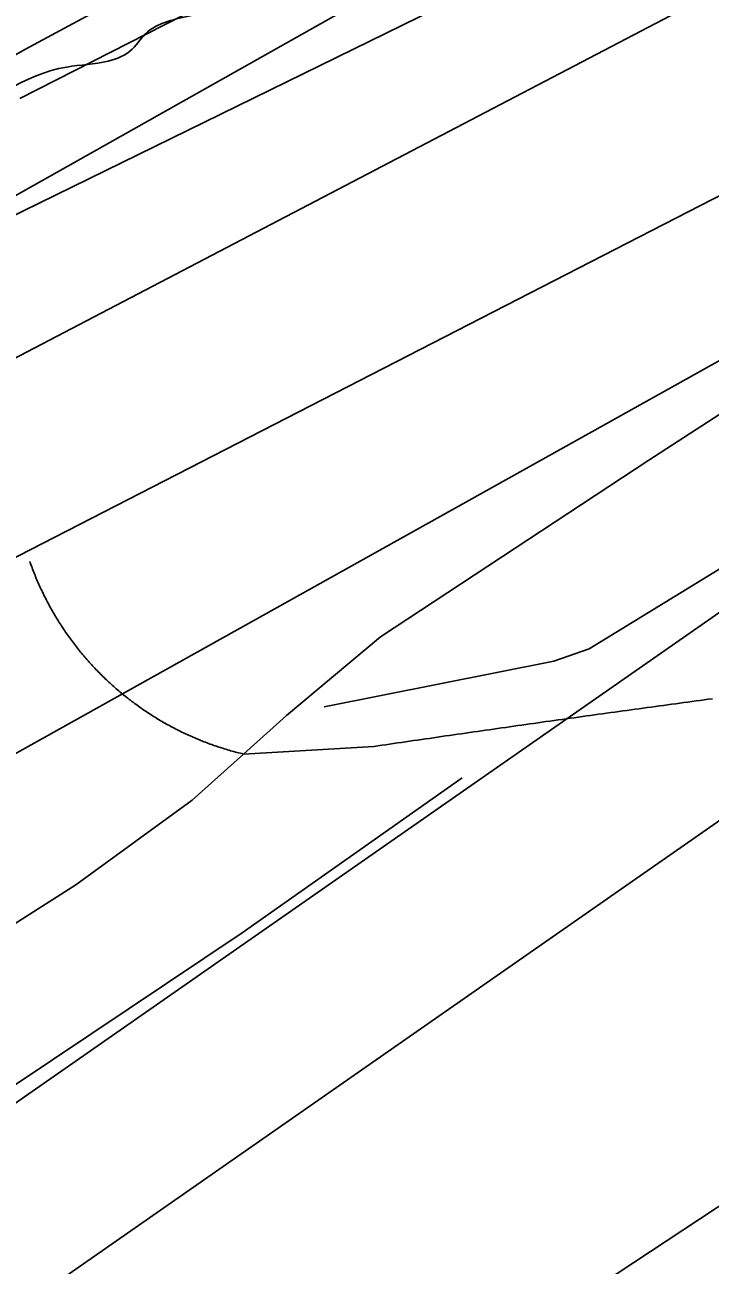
# Model space of a CAD drawing. Extents: x 3445503 to 3483459, y 540493 to 566012.
# Drawn here: x 3456759.5 to 3456879.9, y 548333 to 548550.7 of the extents above; entities that cross this region are included whole.
import ezdxf

# ---------------------------------------------------------------- set-up
doc = ezdxf.new("R2010")
doc.units = 0
for name, color, linetype in [('V-FLOD-BASE', 7, 'Continuous'), ('V-LEVE-TOET', 7, 'Continuous'), ('V-RIVR-EDGE', 7, 'Continuous'), ('V-ROAD-CNTR', 7, 'Continuous'), ('V-RRAP-FSHR', 7, 'Continuous'), ('V-RRAP-RVMT', 7, 'Continuous'), ('V-SURV-LINE', 7, 'Continuous'), ('V-TOPO-DPTH', 7, 'Continuous'), ('V-TOPO-MINR', 7, 'Continuous'), ('V-TOPO-WATR', 7, 'Continuous')]:
    doc.layers.add(name, color=color, linetype=linetype)

msp = doc.modelspace()

# ---------------------------------------------------------------- linework, layer by layer
at = {"layer": 'V-FLOD-BASE'}
for points in [[(3456812.1, 548431.01), (3456852.4, 548439.08), (3456858.61, 548441.23), (3456909.68, 548472.45), (3456978.66, 548517.71), (3456996.81, 548528.66), (3457016.63, 548538.18), (3457045.43, 548546.99), (3457098.9, 548552.89), (3457171.46, 548557.92), (3457266.76, 548562.03), (3457372.46, 548566.53), (3457477.32, 548570.49), (3457576.82, 548573.69), (3457666.73, 548574.79), (3457771.56, 548576.78), (3457860.34, 548577.06), (3457926.62, 548576.01), (3458026.61, 548574.7), (3458028.74, 548602.2)], [(3456227.42, 547807.33), (3456291.04, 547851.27), (3456348.67, 547889.13), (3456404.07, 547928.15), (3456438.46, 547952.88), (3456458.1, 547969.43), (3456470.12, 547983), (3456482.25, 548003.88), (3456493.9, 548029.82), (3456516.04, 548097.18), (3456536.48, 548163.72), (3456548.5, 548195.27), (3456555.77, 548211.45), (3456565.84, 548226.18), (3456579.86, 548242.25), (3456606.3, 548262.06), (3456669.06, 548304.61), (3456737.79, 548351.28), (3456797.7, 548391.35), (3456836.34, 548418.55)]]:
    msp.add_lwpolyline(points, dxfattribs=at)
at = {"layer": 'V-LEVE-TOET'}
for points in [[(3456505.54, 548166.63), (3456523.14, 548214.1), (3456531.9, 548235.02), (3456546.26, 548254.74), (3456569.3, 548273.19), (3456635.96, 548314.26), (3456710.31, 548362.8), (3456768.48, 548399.79), (3456788.94, 548414.64), (3456797.93, 548422.75), (3456805.46, 548429.54), (3456821.97, 548443.32), (3456869.09, 548474.31), (3456945.71, 548523.94), (3456979.16, 548543.91), (3457013.11, 548559.1), (3457040.77, 548567.37), (3457083.3, 548574.84)], [(3456405.4, 547810.56), (3456466.66, 547848.9), (3456497.04, 547870.32), (3456523.19, 547890.41), (3456532.03, 547898.69), (3456546.62, 547915.59), (3456556.17, 547933.41), (3456574.2, 547973), (3456593.33, 548028.01), (3456609.84, 548077.73), (3456623.97, 548118.79), (3456633, 548139.7), (3456639.95, 548152.51), (3456665.38, 548180.46), (3456701.92, 548217.79), (3456750.28, 548257.46), (3456817.24, 548301.05), (3456892.44, 548350.68), (3456961.98, 548397.59), (3456993.79, 548420.68), (3457027.3, 548444.29), (3457050.98, 548461.2), (3457069.62, 548474.51)]]:
    msp.add_lwpolyline(points, dxfattribs=at)
at = {"layer": 'V-RIVR-EDGE'}
msp.add_spline([(3457863.5, 548983.44), (3457817.44, 548968.66), (3457802.12, 548960.7), (3457767.68, 548948.62), (3457731.48, 548932.03), (3457708.16, 548919.92), (3457702.22, 548907.76), (3457696.63, 548893.52), (3457692.42, 548877.54), (3457690.67, 548875.46), (3457688.95, 548882.77), (3457682.71, 548888), (3457675.41, 548890.1), (3457672.28, 548889.76), (3457669.15, 548886.29), (3457659.75, 548881.8), (3457640.61, 548872.81), (3457631.21, 548868.66), (3457618.34, 548865.21), (3457614.87, 548866.96), (3457612.43, 548865.23), (3457609.99, 548862.8), (3457605.46, 548857.94), (3457597.11, 548854.49), (3457585.62, 548850), (3457581.8, 548851.4), (3457575.19, 548847.94), (3457552.57, 548838.95), (3457523.35, 548829.99), (3457494.47, 548821.37), (3457480.21, 548818.28), (3457458.65, 548813.81), (3457442.3, 548807.59), (3457428.04, 548804.85), (3457409.6, 548800.37), (3457393.95, 548796.94), (3457376.56, 548792.81), (3457356.38, 548788.69), (3457340.38, 548784.9), (3457318.46, 548774.53), (3457282.62, 548763.14), (3457272.18, 548757.26), (3457258.61, 548753.12), (3457234.96, 548746.58), (3457211.64, 548735.51), (3457178.23, 548721.34), (3457160.48, 548713.04), (3457150.74, 548710.28), (3457138.92, 548708.92), (3457133.01, 548708.59), (3457123.96, 548706.52), (3457117, 548701.33), (3457101.68, 548690.94), (3457094.36, 548684), (3457088.79, 548681.58), (3457084.28, 548684.37), (3457080.1, 548683.34), (3457066.53, 548675.73), (3457054, 548670.54), (3457041.13, 548666.4), (3457034.86, 548663.64), (3457030.68, 548658.09), (3457025.11, 548655.32), (3457016.07, 548653.95), (3456990.32, 548646.02), (3456984.06, 548644.3), (3456981.27, 548639.78), (3456973.96, 548638.06), (3456959.69, 548631.49), (3456940.91, 548624.59), (3456930.12, 548621.83), (3456905.41, 548610.42), (3456885.58, 548603.17), (3456858.09, 548591.07), (3456833.02, 548577.58), (3456810.74, 548562.34), (3456791.94, 548553), (3456783.59, 548550.93), (3456781.16, 548549.55), (3456778.37, 548546.43), (3456774.19, 548544.35), (3456766.89, 548543.32), (3456746.35, 548533.29), (3456727.9, 548523.61), (3456715.72, 548515.99), (3456704.94, 548513.93), (3456691.37, 548509.44), (3456678.49, 548503.91), (3456658.31, 548495.62), (3456640.21, 548485.58), (3456625.58, 548475.89), (3456609.92, 548467.23), (3456602.96, 548463.08), (3456594.95, 548459.97), (3456583.81, 548452), (3456563.63, 548444.75), (3456558.75, 548442.33), (3456555.62, 548438.86), (3456546.91, 548431.93), (3456540.64, 548426.73), (3456538.54, 548423.26), (3456538.19, 548420.13), (3456534.36, 548419.8), (3456524.62, 548415.65), (3456518.01, 548413.58), (3456517.3, 548408.02), (3456502.35, 548404.93), (3456494.69, 548400.77), (3456476.93, 548387.61), (3456472.05, 548382.06), (3456471.68, 548376.5), (3456469.94, 548374.41), (3456465.08, 548376.86), (3456461.61, 548378.95), (3456453.6, 548374.46), (3456443.15, 548366.83), (3456436.53, 548360.59), (3456426.08, 548350.19), (3456413.2, 548341.88), (3456403.44, 548333.21), (3456403.08, 548329.39), (3456399.25, 548326.27), (3456385.32, 548316.92), (3456350.52, 548300.66), (3456316.06, 548282.33), (3456280.56, 548264.68), (3456259.31, 548249.09), (3456242.6, 548238.01), (3456225.88, 548225.88), (3456215.09, 548219.31), (3456210.92, 548218.27), (3456207.44, 548216.2), (3456199.77, 548208.91), (3456191.41, 548204.07), (3456188.27, 548196.43), (3456178.85, 548184.63), (3456172.23, 548179.43), (3456163.54, 548177.72), (3456156.58, 548173.56), (3456138.11, 548156.92), (3456111.99, 548136.82), (3456109.19, 548131.27), (3456110.92, 548125.7), (3456109.52, 548121.88), (3456101.86, 548117.38), (3456098.03, 548117.04), (3456095.96, 548120.18), (3456090.39, 548120.19), (3456087.95, 548118.11), (3456087.6, 548114.64), (3456089.67, 548110.81), (3456087.93, 548109.07), (3456081.32, 548104.22), (3456078.87, 548101.1), (3456071.9, 548092.77), (3456063.2, 548086.89), (3456046.14, 548076.5), (3456032.21, 548068.19), (3456019.67, 548059.18), (3456011.66, 548050.86), (3456004, 548047.05), (3455994.6, 548042.21), (3455984.85, 548034.59), (3455970.92, 548024.89), (3455942.36, 548001.67), (3455925.63, 547985.02), (3455888, 547951.4), (3455859.78, 547925.05), (3455831.2, 547897.31), (3455795.68, 547869.93), (3455772.69, 547850.87), (3455751.08, 547830.06), (3455739.93, 547820.36), (3455732.96, 547813.42), (3455726.69, 547806.83), (3455720.08, 547803.37), (3455716.94, 547799.21), (3455712.06, 547794.35), (3455707.19, 547792.63), (3455704.75, 547788.81), (3455704.74, 547786.03), (3455698.83, 547785), (3455689.07, 547777.72), (3455682.8, 547771.83), (3455681.75, 547766.62), (3455680.69, 547760.71), (3455676.86, 547758.63), (3455672.35, 547762.47), (3455669.56, 547759.35), (3455651.44, 547743.05), (3455646.21, 547734.72), (3455640.97, 547725), (3455639.91, 547719.44), (3455637.47, 547716.67), (3455633.3, 547714.59), (3455630.51, 547713.9), (3455628.42, 547711.13), (3455627.72, 547706.96), (3455625.97, 547701.75), (3455612.38, 547691.01), (3455586.95, 547668.82), (3455568.13, 547649.75), (3455560.11, 547641.08), (3455557.32, 547635.17), (3455554.87, 547629.27), (3455551.39, 547626.15), (3455546.52, 547624.77), (3455537.12, 547622.01), (3455533.99, 547619.24), (3455531.89, 547615.77), (3455527.7, 547608.13), (3455520.38, 547600.85), (3455503.66, 547587.68), (3455484.86, 547575.91), (3455468.84, 547563.43), (3455457, 547556.16), (3455434.72, 547543.01), (3455434.37, 547542.31), (3455433.68, 547540.92), (3455432.97, 547536.06), (3455431.22, 547533.63), (3455427.05, 547534.33), (3455422.88, 547532.95), (3455408.6, 547523.95), (3455399.2, 547518.06), (3455395.03, 547516.34), (3455391.54, 547511.83), (3455385.62, 547505.93), (3455380.74, 547503.16), (3455373.09, 547500.05), (3455368.2, 547494.15), (3455365.07, 547491.38), (3455357.76, 547487.58), (3455349.05, 547480.64), (3455342.1, 547480.31), (3455335.84, 547478.94), (3455326.78, 547472.01), (3455309.38, 547463.71), (3455304.16, 547461.98), (3455300.32, 547457.13), (3455295.45, 547452.62), (3455280.83, 547443.96), (3455275.25, 547439.11), (3455272.8, 547433.55), (3455267.93, 547430.09), (3455263.07, 547431.49), (3455257.85, 547431.51), (3455252.98, 547429.78), (3455233.48, 547416.97), (3455216.42, 547405.19), (3455207.71, 547399.3), (3455198.31, 547391.68), (3455194.13, 547387.86), (3455188.19, 547378.84), (3455176, 547368.09), (3455163.46, 547359.43), (3455159.28, 547355.62), (3455156.14, 547351.11), (3455152.66, 547349.03), (3455147.79, 547348.69), (3455143.96, 547345.92), (3455127.59, 547332.06), (3455120.97, 547327.55), (3455111.92, 547319.58), (3455097.98, 547307.8), (3455086.12, 547292.18), (3455071.5, 547281.79), (3455061.39, 547271.73), (3455057.55, 547265.14), (3455056.84, 547257.49), (3455044.3, 547250.22), (3455035.6, 547244.68), (3455007.73, 547222.5), (3454989.62, 547206.21), (3454980.21, 547197.19), (3454971.15, 547190.96), (3454953.72, 547170.14), (3454941.17, 547156.27), (3454928.29, 547146.22), (3454914.36, 547136.17), (3454901.83, 547130.29), (3454894.17, 547128.92), (3454889.64, 547123.02), (3454885.81, 547118.86), (3454878.15, 547115.75), (3454871.54, 547111.6), (3454866.65, 547105.7), (3454853.42, 547094.96), (3454836.01, 547084.92), (3454794.93, 547060.34), (3454775.78, 547046.48), (3454768.12, 547043.37), (3454766.03, 547042.33), (3454765.33, 547039.55), (3454764.63, 547037.82), (3454754.54, 547033.32), (3454745.49, 547027.78), (3454732.6, 547018.78), (3454704.75, 547000.42), (3454687.34, 546990.38), (3454661.57, 546972.72), (3454600.29, 546931.5), (3454566.5, 546905.51), (3454551.88, 546896.16), (3454544.22, 546890.62), (3454540.73, 546885.06), (3454535.49, 546878.47), (3454525.05, 546873.98), (3454519.83, 546871.21), (3454512.52, 546865.67), (3454509.04, 546863.94), (3454507.64, 546859.07), (3454504.15, 546854.22), (3454497.89, 546854.23), (3454492.32, 546851.81), (3454487.45, 546847.65), (3454481.16, 546836.89), (3454475.58, 546829.95), (3454466.53, 546824.76), (3454459.21, 546817.48), (3454445.64, 546809.52), (3454438.31, 546799.1), (3454430.29, 546789.39), (3454418.8, 546782.81), (3454407.67, 546779.71), (3454394.43, 546768.97), (3454388.5, 546760.29), (3454381.88, 546751.62), (3454374.21, 546745.03), (3454365.51, 546742.62), (3454357.85, 546735.69), (3454348.44, 546726.32), (3454339.39, 546720.09), (3454329.98, 546712.12), (3454321.62, 546705.18), (3454311.52, 546695.48), (3454298.63, 546684.73), (3454292.71, 546681.27), (3454288.89, 546681.97), (3454284.36, 546681.29), (3454283.66, 546679.21), (3454283.3, 546671.91), (3454281.2, 546667.39), (3454257.18, 546652.85), (3454236.29, 546638.3), (3454219.56, 546622.35), (3454209.11, 546612.3), (3454190.28, 546592.53), (3454175.65, 546577.96), (3454164.84, 546565.82), (3454160.32, 546563.4), (3454156.15, 546563.76), (3454151.62, 546561.34), (3454148.14, 546559.61), (3454133.51, 546546.09), (3454102.5, 546519.05), (3454096.23, 546515.94), (3454092.4, 546512.12), (3454086.13, 546505.53), (3454079.15, 546495.81), (3454067.99, 546482.98), (3454055.1, 546469.8), (3454040.81, 546455.93), (3454027.93, 546447.27), (3454012.95, 546435.14), (3453974.28, 546400.13), (3453969.39, 546393.53), (3453968.69, 546390.41), (3453968.33, 546386.93), (3453963.45, 546381.03), (3453948.12, 546364.04), (3453931.73, 546346.7), (3453925.47, 546344.63), (3453916.77, 546339.09), (3453902.84, 546331.13), (3453885.77, 546314.13), (3453868.69, 546296.1), (3453855.43, 546277.01), (3453829.27, 546239.88), (3453825.07, 546231.9), (3453825.07, 546228.77), (3453825.06, 546225.99), (3453824.36, 546224.6), (3453819.15, 546224.26), (3453815.32, 546222.88), (3453811.13, 546217.68), (3453801.36, 546202.06), (3453785.31, 546179.15), (3453759.16, 546146.89), (3453726.4, 546113.6), (3453681.81, 546074.77), (3453648.37, 546047.39), (3453614.59, 546023.84), (3453592.32, 546013.12), (3453571.08, 545999.61), (3453548.78, 545978.11), (3453537.97, 545968.06), (3453529.26, 545959.39), (3453525.44, 545959.05), (3453521.6, 545955.58), (3453517.42, 545950.73), (3453513.59, 545946.22), (3453508.71, 545944.14), (3453506.62, 545941.02), (3453505.22, 545937.89), (3453495.82, 545932.01), (3453490.94, 545926.46), (3453484.31, 545918.13), (3453481.19, 545917.79), (3453476.66, 545916.06), (3453470.04, 545909.82), (3453466.25, 545904.68)], degree=3, dxfattribs=at)
at = {"layer": 'V-ROAD-CNTR'}
for points in [[(3456760.4, 548456.57), (3456760.5, 548456.3), (3456760.6, 548456.02), (3456760.7, 548455.75), (3456760.8, 548455.48), (3456760.9, 548455.2), (3456761, 548454.93), (3456761.11, 548454.66), (3456761.22, 548454.39), (3456761.33, 548454.12), (3456761.44, 548453.85), (3456761.55, 548453.58), (3456761.66, 548453.32), (3456761.78, 548453.05), (3456761.89, 548452.78), (3456762.01, 548452.52), (3456762.13, 548452.25), (3456762.25, 548451.99), (3456762.37, 548451.72), (3456762.5, 548451.46), (3456762.62, 548451.2), (3456762.75, 548450.93), (3456762.88, 548450.67), (3456763.01, 548450.41), (3456763.14, 548450.15), (3456763.27, 548449.89), (3456763.4, 548449.64), (3456763.54, 548449.38), (3456763.68, 548449.12), (3456763.81, 548448.86), (3456763.95, 548448.61), (3456764.09, 548448.35), (3456764.24, 548448.1), (3456764.38, 548447.85), (3456764.53, 548447.6), (3456764.67, 548447.35), (3456764.82, 548447.09), (3456764.97, 548446.84), (3456765.12, 548446.6), (3456765.27, 548446.35), (3456765.43, 548446.1), (3456765.58, 548445.85), (3456765.74, 548445.61), (3456765.89, 548445.36), (3456766.05, 548445.12), (3456766.21, 548444.88), (3456766.37, 548444.63), (3456766.54, 548444.39), (3456766.7, 548444.16), (3456766.87, 548443.91), (3456767.04, 548443.68), (3456767.2, 548443.44), (3456767.37, 548443.2), (3456767.54, 548442.96), (3456767.71, 548442.73), (3456767.89, 548442.5), (3456768.06, 548442.27), (3456768.24, 548442.03), (3456768.42, 548441.8), (3456768.59, 548441.57), (3456768.77, 548441.34), (3456768.96, 548441.12), (3456769.14, 548440.89), (3456769.32, 548440.66), (3456769.51, 548440.44), (3456769.69, 548440.21), (3456769.88, 548439.99), (3456770.07, 548439.77), (3456770.26, 548439.55), (3456770.45, 548439.33), (3456770.64, 548439.11), (3456770.83, 548438.89), (3456771.03, 548438.68), (3456771.23, 548438.46), (3456771.42, 548438.25), (3456771.62, 548438.04), (3456771.82, 548437.82), (3456772.02, 548437.61)], [(3456772.02, 548437.61), (3456772.22, 548437.4), (3456772.43, 548437.19), (3456772.63, 548436.98), (3456772.83, 548436.78), (3456773.04, 548436.57), (3456773.25, 548436.37), (3456773.46, 548436.17), (3456773.67, 548435.96), (3456773.88, 548435.76), (3456774.09, 548435.56), (3456774.3, 548435.37), (3456774.52, 548435.17), (3456774.73, 548434.97), (3456774.95, 548434.78), (3456775.16, 548434.58), (3456775.38, 548434.39), (3456775.6, 548434.2), (3456775.82, 548434.01), (3456776.04, 548433.82), (3456776.27, 548433.63), (3456776.49, 548433.45), (3456776.71, 548433.26), (3456776.94, 548433.08), (3456777.17, 548432.9), (3456777.4, 548432.71), (3456777.62, 548432.54), (3456777.85, 548432.35), (3456778.08, 548432.18), (3456778.32, 548432), (3456778.55, 548431.83), (3456778.78, 548431.65), (3456779.02, 548431.48), (3456779.25, 548431.31), (3456779.49, 548431.14), (3456779.73, 548430.97), (3456779.97, 548430.8)], [(3456841.85, 548427.13), (3456842.56, 548427.23), (3456843.26, 548427.33), (3456843.97, 548427.44), (3456844.67, 548427.54), (3456845.38, 548427.64), (3456846.09, 548427.74), (3456846.8, 548427.84), (3456847.5, 548427.94), (3456848.21, 548428.04), (3456848.92, 548428.14), (3456849.63, 548428.24), (3456850.34, 548428.34), (3456851.05, 548428.44), (3456851.76, 548428.54), (3456852.46, 548428.64), (3456853.18, 548428.73), (3456853.88, 548428.84), (3456854.6, 548428.93), (3456855.3, 548429.03), (3456856.01, 548429.13), (3456856.73, 548429.23), (3456857.44, 548429.33), (3456858.15, 548429.43), (3456858.86, 548429.53), (3456859.57, 548429.63), (3456860.28, 548429.73), (3456860.99, 548429.82), (3456861.7, 548429.92), (3456862.42, 548430.02), (3456863.13, 548430.12), (3456863.84, 548430.22), (3456864.55, 548430.32), (3456865.27, 548430.42), (3456865.98, 548430.51), (3456866.69, 548430.61), (3456867.4, 548430.71), (3456868.12, 548430.81), (3456868.83, 548430.9), (3456869.54, 548431), (3456870.26, 548431.1), (3456870.97, 548431.2), (3456871.68, 548431.29), (3456872.4, 548431.39), (3456873.11, 548431.49), (3456873.83, 548431.58), (3456874.54, 548431.68), (3456875.25, 548431.78), (3456875.97, 548431.88), (3456876.68, 548431.97), (3456877.4, 548432.07), (3456878.11, 548432.17), (3456878.83, 548432.26), (3456879.54, 548432.36), (3456880.26, 548432.45)], [(3456779.97, 548430.8), (3456780.2, 548430.64), (3456780.45, 548430.47), (3456780.68, 548430.31), (3456780.93, 548430.15), (3456781.17, 548429.99), (3456781.41, 548429.83), (3456781.66, 548429.67), (3456781.9, 548429.51), (3456782.15, 548429.36), (3456782.4, 548429.2), (3456782.65, 548429.05), (3456782.89, 548428.9), (3456783.14, 548428.75), (3456783.39, 548428.6), (3456783.65, 548428.45), (3456783.9, 548428.31), (3456784.15, 548428.17), (3456784.41, 548428.02), (3456784.66, 548427.88), (3456784.92, 548427.74), (3456785.17, 548427.6), (3456785.43, 548427.47), (3456785.69, 548427.33), (3456785.95, 548427.2), (3456786.2, 548427.06), (3456786.46, 548426.93), (3456786.72, 548426.8), (3456786.99, 548426.67), (3456787.25, 548426.55), (3456787.51, 548426.42), (3456787.77, 548426.3), (3456788.04, 548426.17), (3456788.3, 548426.05), (3456788.57, 548425.93), (3456788.84, 548425.81), (3456789.1, 548425.7), (3456789.37, 548425.58), (3456789.64, 548425.47), (3456789.91, 548425.35), (3456790.18, 548425.24), (3456790.45, 548425.13), (3456790.72, 548425.03), (3456790.99, 548424.92), (3456791.26, 548424.82), (3456791.53, 548424.71), (3456791.8, 548424.61), (3456792.08, 548424.51), (3456792.35, 548424.41), (3456792.62, 548424.31), (3456792.9, 548424.22), (3456793.18, 548424.12), (3456793.45, 548424.03), (3456793.73, 548423.94), (3456794, 548423.85), (3456794.28, 548423.76), (3456794.56, 548423.67), (3456794.84, 548423.59), (3456795.12, 548423.5), (3456795.4, 548423.42), (3456795.68, 548423.34), (3456795.96, 548423.26), (3456796.24, 548423.18), (3456796.52, 548423.11), (3456796.8, 548423.03)], [(3456796.8, 548423.03), (3456797.08, 548422.96), (3456797.37, 548422.89), (3456797.65, 548422.82), (3456797.93, 548422.75), (3456820.81, 548424.08), (3456821.51, 548424.19), (3456822.21, 548424.29), (3456822.9, 548424.39), (3456823.6, 548424.49), (3456824.3, 548424.59), (3456825, 548424.7), (3456825.69, 548424.8), (3456826.39, 548424.9), (3456827.09, 548425), (3456827.79, 548425.11), (3456828.49, 548425.21), (3456829.19, 548425.31), (3456829.89, 548425.41), (3456830.59, 548425.51), (3456831.29, 548425.62), (3456832, 548425.72), (3456832.7, 548425.82), (3456833.4, 548425.92), (3456834.1, 548426.02), (3456834.81, 548426.12), (3456835.51, 548426.22), (3456836.21, 548426.32), (3456836.92, 548426.43), (3456837.62, 548426.53), (3456838.32, 548426.63), (3456839.03, 548426.73), (3456839.73, 548426.83), (3456840.44, 548426.93), (3456841.14, 548427.03), (3456841.85, 548427.13)]]:
    msp.add_lwpolyline(points, dxfattribs=at)
at = {"layer": 'V-RRAP-FSHR'}
msp.add_lwpolyline([(3456360.92, 548286.05), (3456535.65, 548395.54), (3456704.06, 548491.04), (3457037.41, 548654.3), (3457450.12, 548811.39), (3457950.09, 549045.96)], dxfattribs=at)
at = {"layer": 'V-RRAP-RVMT'}
msp.add_line((3456879.76, 548599.57), (3456758.67, 548537.78), dxfattribs=at)
at = {"layer": 'V-SURV-LINE'}
for points in [[(3456613.73, 548261.12), (3456971.39, 548510.25)], [(3456613.73, 548261.12), (3456971.39, 548510.25)], [(3456988.53, 548485.63), (3456630.87, 548236.51)], [(3456988.53, 548485.63), (3456630.87, 548236.51)]]:
    msp.add_lwpolyline(points, dxfattribs=at)
at = {"layer": 'V-TOPO-DPTH'}
for points in [[(3456308.92, 548281.35), (3456668.27, 548494.2), (3456713.81, 548520.6), (3456759.66, 548546.44), (3456805.98, 548571.42), (3456852.62, 548595.83), (3456932.73, 548636.82), (3456939.6, 548640.19), (3456946.54, 548643.41), (3456953.58, 548646.38), (3456960.69, 548649.2), (3457602.26, 548888.7), (3457619.62, 548894.7), (3457636.97, 548900.72), (3458080.23, 549054.96)], [(3458080.23, 549054.96), (3457636.97, 548900.72), (3457619.62, 548894.7), (3457602.26, 548888.7), (3456960.69, 548649.2), (3456953.58, 548646.38), (3456946.54, 548643.41), (3456939.6, 548640.19), (3456932.73, 548636.82), (3456852.62, 548595.83), (3456805.98, 548571.42), (3456759.66, 548546.44), (3456713.81, 548520.6), (3456668.27, 548494.2), (3456308.92, 548281.35)], [(3456301.52, 548253.94), (3456935.24, 548584.95), (3456965.99, 548599.39), (3456997.05, 548613.15), (3457028.31, 548626.47), (3457053.09, 548636.7), (3457097, 548654.54), (3457581.21, 548835.05), (3457597.95, 548841.21), (3457614.68, 548847.38), (3457631.41, 548853.55), (3457648.13, 548859.72), (3457708.29, 548881.93), (3457755.18, 548898.99)]]:
    msp.add_lwpolyline(points, dxfattribs=at)
at = {"layer": 'V-TOPO-MINR'}
for points in [[(3456304.87, 548265.74), (3456952.88, 548630.57), (3456974.84, 548638.73), (3456986.12, 548642.9), (3457589.77, 548861.77), (3457608.33, 548868.5), (3457626.9, 548875.22), (3457645.46, 548881.94), (3457664.04, 548888.63), (3457682.62, 548895.3), (3457701.22, 548901.92), (3457719.83, 548908.52)], [(3456301.52, 548253.94), (3456935.24, 548584.95), (3456965.99, 548599.39), (3456997.05, 548613.15), (3457028.31, 548626.47), (3457053.09, 548636.7), (3457097, 548654.54), (3457581.21, 548835.05), (3457597.95, 548841.21), (3457614.68, 548847.38), (3457631.41, 548853.55), (3457648.13, 548859.72), (3457708.29, 548881.93), (3457755.18, 548898.99)], [(3456358.29, 548199.9), (3456976.09, 548544.56), (3456981.94, 548547.27), (3456987.82, 548549.9), (3456993.76, 548552.4), (3456999.73, 548554.82), (3457550.5, 548770.83), (3457576.54, 548780.88), (3457602.57, 548790.93), (3457628.6, 548801.02), (3457654.6, 548811.16), (3457680.58, 548821.34), (3457880.12, 548899.78)], [(3456309.34, 548227), (3456978.67, 548570.65), (3456995.12, 548577.85), (3457011.67, 548584.84), (3457192.13, 548658.93), (3457406.03, 548743.84), (3457477.73, 548771.13), (3457566.18, 548804.32), (3457593.77, 548814.7), (3457621.36, 548825.1), (3457648.94, 548835.54), (3457676.51, 548846), (3457767.9, 548880.73)]]:
    msp.add_lwpolyline(points, dxfattribs=at)
at = {"layer": 'V-TOPO-WATR'}
msp.add_lwpolyline([(3456308.92, 548281.35), (3456668.27, 548494.2), (3456713.81, 548520.6), (3456759.66, 548546.44), (3456805.98, 548571.42), (3456852.62, 548595.83), (3456932.73, 548636.82), (3456939.6, 548640.19), (3456946.54, 548643.41), (3456953.58, 548646.38), (3456960.69, 548649.2), (3457602.26, 548888.7), (3457619.62, 548894.7), (3457636.97, 548900.72), (3458080.23, 549054.96)], dxfattribs=at)

doc.saveas('drawing.dxf')
